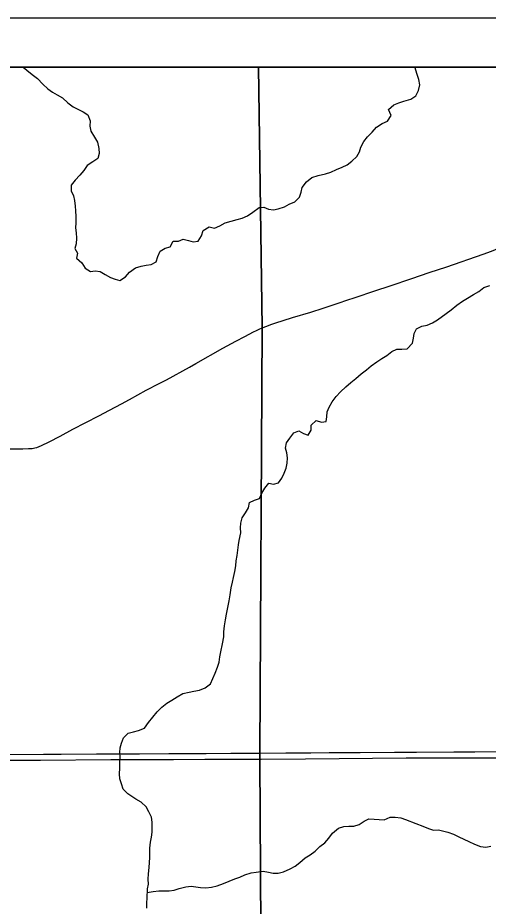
# Model space of a CAD drawing. Extents: x 0 to 34, y 0 to 22.
# Drawn here: x 28.262 to 29.217, y 18.221 to 20.024 of the extents above; entities that cross this region are included whole.
import ezdxf

# ---------------------------------------------------------------- set-up
doc = ezdxf.new("R2010")
doc.units = 0
for name, color, linetype in [('GM_X_Corporation', 7, 'Continuous'), ('GM_X_County_Road', 7, 'Continuous'), ('GM_X_Interstate_Route', 7, 'Continuous'), ('GM_X_Minor_River', 7, 'Continuous'), ('SH_Data', 7, 'Continuous')]:
    doc.layers.add(name, color=color, linetype=linetype)

msp = doc.modelspace()

# ---------------------------------------------------------------- linework, layer by layer
at = {"layer": 'GM_X_Corporation'}
for points in [[(28.775, 16.6777), (28.7553, 18.174), (28.7532, 18.52), (28.7531, 18.5321), (28.758, 19.3951), (28.7506, 19.9239), (23.4438, 19.9239), (23.4438, 15.6034)], [(30.2438, 15.6706), (30.2438, 19.9239), (28.7506, 19.9239), (28.758, 19.3951), (28.7531, 18.5321), (28.7532, 18.52), (28.7553, 18.174), (28.775, 16.6777)]]:
    msp.add_lwpolyline(points, dxfattribs=at)
at = {"layer": 'GM_X_County_Road'}
for points in [[(28.7582, 19.3945), (28.7675, 19.3981), (28.7757, 19.4011), (28.7839, 19.404), (28.82, 19.4153), (28.8568, 19.4266), (28.8817, 19.4347), (28.9142, 19.4452), (28.9301, 19.4506), (28.9472, 19.4562), (28.9872, 19.4699), (29.0178, 19.4801), (29.0621, 19.4946), (29.0974, 19.5067), (29.1334, 19.5187), (29.2067, 19.5444), (29.2237, 19.5504), (29.2399, 19.5567), (29.2424, 19.5577)], [(28.2132, 19.1491), (28.2724, 19.149), (28.2839, 19.1495), (28.291, 19.1498), (28.2962, 19.1508), (28.3004, 19.1519), (28.3097, 19.1559), (28.3258, 19.1632), (28.3482, 19.1749), (28.374, 19.1887), (28.3998, 19.2023), (28.4263, 19.2161), (28.4482, 19.2277), (28.4724, 19.2405), (28.4887, 19.2494), (28.5225, 19.2678), (28.549, 19.2816), (28.5639, 19.2893), (28.6106, 19.3149), (28.6232, 19.3223), (28.678, 19.353), (28.7046, 19.3674), (28.7228, 19.3768), (28.7404, 19.3862), (28.7464, 19.3894), (28.752, 19.3919), (28.7582, 19.3945)]]:
    msp.add_lwpolyline(points, dxfattribs=at)
at = {"layer": 'GM_X_Interstate_Route'}
for points in [[(28.1722, 18.5285), (28.3143, 18.5295), (28.3499, 18.5296), (28.4217, 18.5299), (28.446, 18.53), (28.5088, 18.5303), (28.5683, 18.5305), (28.6441, 18.5309), (28.6943, 18.5313), (28.7457, 18.5315), (28.7533, 18.5316), (28.8063, 18.5319), (28.8568, 18.5322), (28.8941, 18.5325), (28.9171, 18.5326), (28.957, 18.5329), (29.0272, 18.5334), (29.0713, 18.5337), (29.1475, 18.5341), (29.1899, 18.5344), (29.2387, 18.5347), (29.2533, 18.5348), (29.2766, 18.5349)], [(28.2201, 18.5172), (28.3081, 18.5173), (28.4509, 18.5182), (28.5161, 18.5186), (28.5783, 18.5188), (28.6418, 18.519), (28.7085, 18.5192), (28.7534, 18.5195), (28.7561, 18.5195), (28.8461, 18.5199), (29.0509, 18.5216), (29.1628, 18.522), (29.2525, 18.5219), (29.2534, 18.5219), (29.2914, 18.5221)]]:
    msp.add_lwpolyline(points, dxfattribs=at)
at = {"layer": 'GM_X_Minor_River'}
for points in [[(28.273, 19.9239), (28.2803, 19.9172), (28.2913, 19.9089), (28.302, 19.9006), (28.3127, 19.8892), (28.3226, 19.8794), (28.3325, 19.8726), (28.342, 19.8677), (28.353, 19.8613), (28.3633, 19.8515), (28.3744, 19.8432), (28.385, 19.8379), (28.3945, 19.833), (28.4044, 19.8266), (28.409, 19.8145), (28.4079, 19.8038), (28.4099, 19.7936), (28.4179, 19.7818), (28.424, 19.7716), (28.4264, 19.7587), (28.4272, 19.7484), (28.4242, 19.7381), (28.4143, 19.7316), (28.4026, 19.724), (28.3958, 19.7137), (28.3879, 19.7041), (28.3781, 19.6946), (28.3705, 19.6843), (28.3706, 19.6729), (28.3748, 19.6626), (28.3771, 19.6531), (28.3787, 19.6414), (28.3791, 19.6319), (28.3795, 19.6208), (28.3796, 19.6075), (28.3789, 19.5976)], [(28.3789, 19.5976), (28.3801, 19.5874), (28.3813, 19.5767), (28.3806, 19.5653), (28.3779, 19.5558), (28.3833, 19.546), (28.3811, 19.5357), (28.3917, 19.5262), (28.399, 19.5156), (28.4093, 19.5092), (28.4191, 19.51), (28.429, 19.5086), (28.4393, 19.5029), (28.4499, 19.4969), (28.4594, 19.4931), (28.4693, 19.4909), (28.4803, 19.4982), (28.4886, 19.5077), (28.5011, 19.5166), (28.5125, 19.5197), (28.5227, 19.5216), (28.5326, 19.5228), (28.5432, 19.5282), (28.5465, 19.5396), (28.5507, 19.5499), (28.5613, 19.5564), (28.5711, 19.5587), (28.5771, 19.5702), (28.5881, 19.5706), (28.598, 19.5745), (28.6086, 19.5719), (28.6181, 19.5689), (28.6284, 19.5708), (28.6352, 19.5811), (28.6381, 19.5922), (28.6503, 19.5994), (28.6613, 19.5972), (28.6723, 19.6018), (28.6829, 19.6076), (28.7071, 19.6146), (28.7177, 19.6169), (28.7283, 19.6219), (28.7393, 19.6296), (28.7522, 19.6391), (28.7617, 19.6396), (28.7712, 19.6351), (28.781, 19.634), (28.7909, 19.6363), (28.8034, 19.6402), (28.8133, 19.6455), (28.8246, 19.6502), (28.8337, 19.6597), (28.8371, 19.6696), (28.8393, 19.6791), (28.8483, 19.6906), (28.8589, 19.6994), (28.8722, 19.7036), (28.887, 19.7071), (28.8976, 19.7106), (28.9093, 19.716), (28.9207, 19.7206), (28.9306, 19.7252), (28.9404, 19.7329), (28.9506, 19.7421), (28.9559, 19.7516), (28.9585, 19.7615), (28.9645, 19.7725), (28.972, 19.7821), (28.9815, 19.792), (28.9902, 19.8016), (29.0019, 19.8096), (29.0129, 19.8142), (29.0204, 19.8253), (29.0147, 19.8374), (29.0256, 19.847), (29.0359, 19.8512), (29.0461, 19.8547), (29.0601, 19.8586), (29.07, 19.8655), (29.0756, 19.8762), (29.0786, 19.888), (29.0763, 19.8986), (29.072, 19.9107), (29.0689, 19.9221), (29.0688, 19.9239)], [(28.7114, 18.9628), (28.7146, 18.9783), (28.7141, 18.9889), (28.7145, 18.9984), (28.7178, 19.0087), (28.7246, 19.0194), (28.7307, 19.0293), (28.7321, 19.04), (28.7427, 19.045), (28.753, 19.0481), (28.7575, 19.0591), (28.7635, 19.069), (28.7714, 19.0793), (28.7809, 19.0775), (28.7912, 19.0798), (28.7979, 19.0897), (28.8028, 19.0996), (28.807, 19.1099), (28.8092, 19.1202), (28.8099, 19.1305), (28.8083, 19.1407), (28.8056, 19.1506), (28.8075, 19.1612), (28.8143, 19.1708), (28.8222, 19.1815), (28.8324, 19.1853), (28.8419, 19.1804), (28.8514, 19.1771), (28.8578, 19.187), (28.8578, 19.1972), (28.868, 19.2064), (28.8786, 19.2034), (28.8881, 19.2042), (28.8896, 19.2138), (28.8903, 19.224), (28.8945, 19.2339), (28.9005, 19.2446), (28.9084, 19.2549), (28.9171, 19.2648), (28.928, 19.2748), (28.9379, 19.2836), (28.9485, 19.292), (28.959, 19.3012), (28.97, 19.3092), (28.9798, 19.3176), (28.9908, 19.3257), (29.0014, 19.3326), (29.0113, 19.3387), (29.0218, 19.3467), (29.0317, 19.351), (29.0419, 19.351), (29.0529, 19.3522), (29.0631, 19.3637), (29.0654, 19.3736), (29.0665, 19.3831), (29.0717, 19.3926), (29.0823, 19.398), (29.0933, 19.4), (29.1043, 19.4046), (29.1142, 19.4111), (29.1316, 19.4237), (29.1422, 19.4314), (29.1535, 19.4406), (29.1652, 19.449), (29.1754, 19.4551), (29.1876, 19.462), (29.1982, 19.4686), (29.2084, 19.4762), (29.2205, 19.4805)], [(28.5242, 18.2165), (28.5237, 18.2279), (28.5243, 18.2374), (28.5252, 18.2561), (28.5274, 18.2656), (28.5269, 18.2754), (28.5275, 18.2868), (28.5289, 18.2994), (28.5296, 18.3097), (28.5298, 18.3199), (28.5301, 18.3294), (28.53, 18.3389), (28.5314, 18.3507), (28.5332, 18.361), (28.5349, 18.3709), (28.5347, 18.3914), (28.5331, 18.4012), (28.528, 18.4126), (28.5226, 18.4227), (28.5123, 18.4317), (28.5013, 18.4377), (28.4856, 18.4489), (28.476, 18.4583), (28.4725, 18.4689), (28.4694, 18.4795), (28.4685, 18.4893), (28.4691, 18.5007), (28.469, 18.5117), (28.47, 18.5231), (28.4688, 18.533), (28.4698, 18.5425), (28.4723, 18.552), (28.4764, 18.5623), (28.4861, 18.5723), (28.4967, 18.5747), (28.5069, 18.5775), (28.519, 18.5822), (28.5275, 18.5937), (28.5358, 18.6044), (28.5451, 18.6152), (28.5545, 18.6248), (28.5646, 18.6329), (28.5748, 18.6391), (28.5853, 18.646), (28.597, 18.6522), (28.6098, 18.6554), (28.6196, 18.6574), (28.631, 18.6595), (28.6423, 18.6642), (28.6532, 18.6723), (28.658, 18.6826), (28.6628, 18.6937), (28.6676, 18.7059), (28.6709, 18.7158), (28.6719, 18.7268), (28.6741, 18.7371), (28.6773, 18.7535), (28.6802, 18.7675), (28.6804, 18.7778), (28.6818, 18.79), (28.6839, 18.8018), (28.6857, 18.8132), (28.6886, 18.8273), (28.6911, 18.8406), (28.6932, 18.8528), (28.6953, 18.8668), (28.6979, 18.8783), (28.7, 18.8882), (28.7029, 18.9), (28.7047, 18.9114), (28.7053, 18.9216), (28.7071, 18.9323), (28.7085, 18.9437), (28.7103, 18.954), (28.7114, 18.9628)], [(28.5249, 18.2486), (28.537, 18.2509), (28.548, 18.2518), (28.5692, 18.252), (28.5794, 18.2533), (28.5896, 18.2564), (28.6028, 18.26), (28.6138, 18.2613), (28.6328, 18.2585), (28.6438, 18.2582), (28.6551, 18.2595), (28.6668, 18.2619), (28.6797, 18.2666), (28.6913, 18.2713), (28.7026, 18.2764), (28.7128, 18.2799), (28.723, 18.2846), (28.7355, 18.2882), (28.7461, 18.2898), (28.76, 18.2919), (28.7711, 18.2897), (28.7805, 18.288), (28.7904, 18.2877), (28.8013, 18.2905), (28.8153, 18.2967), (28.8251, 18.3022), (28.8348, 18.3095), (28.8457, 18.3187), (28.8559, 18.3249), (28.866, 18.3323), (28.8754, 18.3419), (28.8852, 18.3492), (28.8934, 18.3592), (28.9012, 18.3688), (28.9132, 18.3795), (28.9242, 18.3823), (28.9344, 18.3832), (28.9446, 18.383), (28.9552, 18.3869), (28.965, 18.3931), (28.9748, 18.3981), (28.9858, 18.3975), (28.9956, 18.3965), (29.0058, 18.3962), (29.0183, 18.4013), (29.0281, 18.4018), (29.0395, 18.4), (29.049, 18.3967), (29.0699, 18.3886), (29.0844, 18.3831), (29.0958, 18.3783), (29.1061, 18.3754), (29.1163, 18.3759), (29.1353, 18.3708), (29.1467, 18.3668), (29.1573, 18.3616), (29.1676, 18.3568), (29.1779, 18.3523), (29.1893, 18.3468), (29.2015, 18.3423), (29.2121, 18.3406), (29.2227, 18.3426)]]:
    msp.add_lwpolyline(points, dxfattribs=at)
at = {"layer": 'SH_Data'}
for p, q in [((23.3438, 20.0239), (30.3438, 20.0239)), ((23.4438, 19.9239), (30.2438, 19.9239))]:
    msp.add_line(p, q, dxfattribs=at)

doc.saveas('drawing.dxf')
